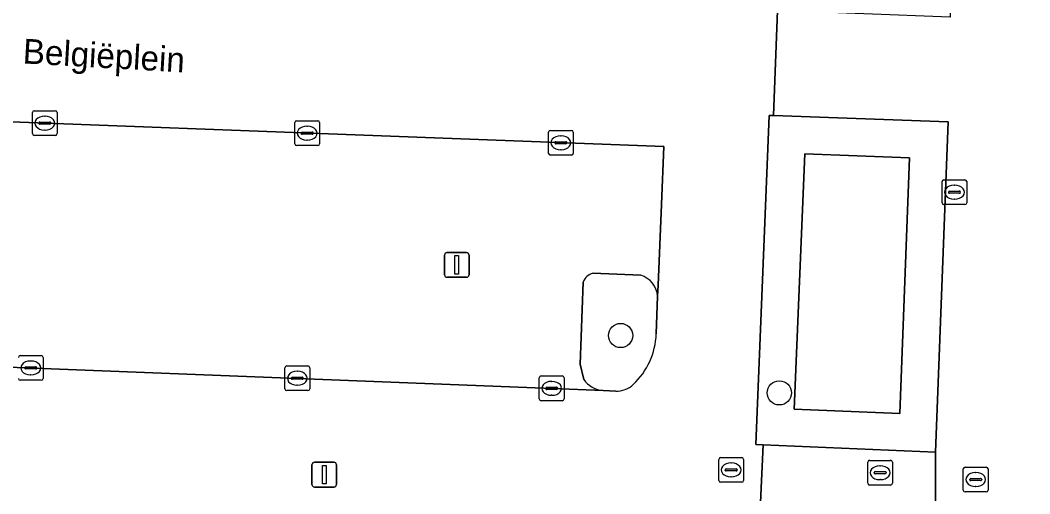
# Model space of a CAD drawing. Extents: x 160732 to 162107, y 387428 to 388479.
# Drawn here: x 161408.59 to 161449.35, y 387805.94 to 387825.07 of the extents above; entities that cross this region are included whole.
import ezdxf

# ---------------------------------------------------------------- set-up
doc = ezdxf.new("R2010")
doc.units = 0
for name, color, linetype in [('IMGEO_Boom', 7, 'Continuous'), ('IMGEO_Groenvoorziening', 7, 'Continuous'), ('IMGEO_Kolk', 7, 'Continuous'), ('IMGEO_Lichtmast', 7, 'Continuous'), ('IMGEO_Openbare_ruimte_label', 7, 'Continuous'), ('IMGEO_Parkeervlak_open', 7, 'Continuous'), ('IMGEO_Rijbaan_lokaal_open', 7, 'Continuous'), ('IMGEO_Rioolput', 7, 'Continuous'), ('IMGEO_Voetpad_open', 7, 'Continuous')]:
    doc.layers.add(name, color=color, linetype=linetype)

msp = doc.modelspace()

# ---------------------------------------------------------------- linework, layer by layer
at = {"layer": 'IMGEO_Boom'}
for centre in [(161432.828, 387812.335), (161439.238, 387810.019)]:
    msp.add_circle(centre, 0.489, dxfattribs=at)
at = {"layer": 'IMGEO_Groenvoorziening'}
for points in [[(161438.282, 387807.93), (161438.58, 387807.918), (161445.546, 387807.626), (161446.049, 387820.961), (161439.006, 387821.22), (161438.823, 387821.227)], [(161439.842, 387809.366), (161440.261, 387819.673), (161444.493, 387819.517), (161444.104, 387809.188)], [(161444.104, 387809.188), (161444.493, 387819.517), (161440.261, 387819.673), (161439.842, 387809.366)]]:
    msp.add_lwpolyline(points, close=True, dxfattribs=at)
for points in [[(161433.647, 387814.767), (161431.708, 387814.854)], [(161431.32, 387814.495), (161431.192, 387811.179), (161431.345, 387810.564)], [(161434.269, 387812.397), (161434.323, 387813.925)], [(161432.124, 387810.12), (161432.634, 387810.086)]]:
    msp.add_lwpolyline(points, dxfattribs=at)
for centre, radius, start, end in [((161431.862, 387814.298), 0.577, 105.5037, 160.0499), ((161433.368, 387813.851), 0.957, 4.433, 73.0855), ((161431.304, 387812.515), 2.967, 313.3509, 357.7274), ((161432.168, 387811.102), 0.983, 213.1916, 267.4455), ((161432.64, 387811.128), 1.042, 269.6635, 312.2812)]:
    msp.add_arc(centre, radius, start, end, dxfattribs=at)
at = {"layer": 'IMGEO_Kolk'}
for p, q in [((161409.08, 387820.488), (161409.08, 387821.34)), ((161409.155, 387821.414), (161410.007, 387821.414)), ((161410.081, 387821.34), (161410.081, 387820.488)), ((161409.339, 387820.908), (161409.339, 387820.92)), ((161409.777, 387820.871), (161409.379, 387820.871)), ((161409.382, 387820.957), (161409.78, 387820.957)), ((161409.568, 387821.194), (161409.593, 387821.194)), ((161409.823, 387820.92), (161409.823, 387820.908)), ((161419.673, 387820.081), (161419.673, 387820.933)), ((161419.748, 387821.007), (161420.6, 387821.007)), ((161420.674, 387820.933), (161420.674, 387820.081)), ((161410.007, 387820.414), (161409.155, 387820.414)), ((161409.591, 387820.634), (161409.566, 387820.634)), ((161419.932, 387820.501), (161419.932, 387820.513)), ((161420.37, 387820.464), (161419.972, 387820.464)), ((161419.975, 387820.55), (161420.373, 387820.55)), ((161420.161, 387820.787), (161420.186, 387820.787)), ((161420.416, 387820.513), (161420.416, 387820.501)), ((161429.918, 387819.691), (161429.918, 387820.543)), ((161429.993, 387820.617), (161430.845, 387820.617)), ((161430.919, 387820.543), (161430.919, 387819.691)), ((161420.6, 387820.007), (161419.748, 387820.007)), ((161420.184, 387820.227), (161420.159, 387820.227)), ((161430.177, 387820.111), (161430.177, 387820.123)), ((161430.615, 387820.074), (161430.217, 387820.074)), ((161430.22, 387820.16), (161430.618, 387820.16)), ((161430.406, 387820.397), (161430.431, 387820.397)), ((161430.661, 387820.123), (161430.661, 387820.111)), ((161430.845, 387819.617), (161429.993, 387819.617)), ((161430.429, 387819.837), (161430.404, 387819.837)), ((161445.805, 387817.698), (161445.805, 387818.55)), ((161445.88, 387818.624), (161446.732, 387818.624)), ((161446.293, 387818.404), (161446.318, 387818.404)), ((161446.806, 387818.55), (161446.806, 387817.698)), ((161446.064, 387818.118), (161446.064, 387818.13)), ((161446.502, 387818.081), (161446.104, 387818.081)), ((161446.107, 387818.167), (161446.505, 387818.167)), ((161446.548, 387818.13), (161446.548, 387818.118)), ((161446.732, 387817.624), (161445.88, 387817.624)), ((161446.316, 387817.844), (161446.291, 387817.844)), ((161408.587, 387811.526), (161409.439, 387811.526)), ((161409.513, 387811.452), (161409.513, 387810.6)), ((161408.814, 387811.069), (161409.212, 387811.069)), ((161409, 387811.306), (161409.025, 387811.306)), ((161419.35, 387811.109), (161420.202, 387811.109)), ((161408.771, 387811.02), (161408.771, 387811.032)), ((161409.209, 387810.983), (161408.811, 387810.983)), ((161409.023, 387810.746), (161408.998, 387810.746)), ((161409.255, 387811.032), (161409.255, 387811.02)), ((161419.275, 387810.183), (161419.275, 387811.035)), ((161419.577, 387810.652), (161419.975, 387810.652)), ((161419.763, 387810.889), (161419.788, 387810.889)), ((161420.276, 387811.035), (161420.276, 387810.183)), ((161429.62, 387810.701), (161430.472, 387810.701)), ((161409.439, 387810.526), (161408.587, 387810.526)), ((161419.534, 387810.603), (161419.534, 387810.615)), ((161419.972, 387810.566), (161419.574, 387810.566)), ((161419.786, 387810.329), (161419.761, 387810.329)), ((161420.018, 387810.615), (161420.018, 387810.603)), ((161429.545, 387809.775), (161429.545, 387810.627)), ((161429.847, 387810.244), (161430.245, 387810.244)), ((161430.033, 387810.481), (161430.058, 387810.481)), ((161430.546, 387810.627), (161430.546, 387809.775)), ((161420.202, 387810.109), (161419.35, 387810.109)), ((161429.804, 387810.195), (161429.804, 387810.207)), ((161430.242, 387810.158), (161429.844, 387810.158)), ((161430.056, 387809.921), (161430.031, 387809.921)), ((161430.288, 387810.207), (161430.288, 387810.195)), ((161430.472, 387809.701), (161429.62, 387809.701))]:
    msp.add_line(p, q, dxfattribs=at)
for points in [[(161409.08, 387820.488), (161409.08, 387821.34)], [(161409.155, 387821.414), (161410.007, 387821.414)], [(161410.081, 387821.34), (161410.081, 387820.488)], [(161419.673, 387820.081), (161419.673, 387820.933)], [(161419.748, 387821.007), (161420.6, 387821.007)], [(161420.674, 387820.933), (161420.674, 387820.081)], [(161410.007, 387820.414), (161409.155, 387820.414)], [(161429.918, 387819.691), (161429.918, 387820.543)], [(161429.993, 387820.617), (161430.845, 387820.617)], [(161430.919, 387820.543), (161430.919, 387819.691)], [(161420.6, 387820.007), (161419.748, 387820.007)], [(161430.845, 387819.617), (161429.993, 387819.617)], [(161445.805, 387817.698), (161445.805, 387818.55)], [(161445.88, 387818.624), (161446.732, 387818.624)], [(161446.806, 387818.55), (161446.806, 387817.698)], [(161446.732, 387817.624), (161445.88, 387817.624)], [(161408.587, 387811.526), (161409.439, 387811.526)], [(161409.513, 387811.452), (161409.513, 387810.6)], [(161419.35, 387811.109), (161420.202, 387811.109)], [(161419.275, 387810.183), (161419.275, 387811.035)], [(161420.276, 387811.035), (161420.276, 387810.183)], [(161429.62, 387810.701), (161430.472, 387810.701)], [(161409.439, 387810.526), (161408.587, 387810.526)], [(161429.545, 387809.775), (161429.545, 387810.627)], [(161430.546, 387810.627), (161430.546, 387809.775)], [(161420.202, 387810.109), (161419.35, 387810.109)], [(161430.472, 387809.701), (161429.62, 387809.701)]]:
    msp.add_lwpolyline(points, dxfattribs=at)
for centre, radius, start, end in [((161409.157, 387821.338), 0.0765, 91.552, 178.448), ((161409.157, 387821.338), 0.0765, 91.552, 178.448), ((161410.005, 387821.338), 0.0765, 1.552, 88.448), ((161410.005, 387821.338), 0.0765, 1.552, 88.448), ((161409.379, 387820.917), 0.0403, 85.8775, 175.7526), ((161409.376, 387820.907), 0.0366, 178.938, 274.7102), ((161409.78, 387820.914), 0.043, 264.8664, 352.4533), ((161409.784, 387820.919), 0.0386, 1.7309, 96.639), ((161419.75, 387820.931), 0.0765, 91.552, 178.448), ((161419.75, 387820.931), 0.0765, 91.552, 178.448), ((161420.598, 387820.931), 0.0765, 1.552, 88.448), ((161420.598, 387820.931), 0.0765, 1.552, 88.448), ((161409.157, 387820.49), 0.0765, 181.552, 268.448), ((161409.157, 387820.49), 0.0765, 181.552, 268.448), ((161410.005, 387820.49), 0.0765, 271.552, 358.448), ((161410.005, 387820.49), 0.0765, 271.552, 358.448), ((161419.972, 387820.51), 0.0403, 85.8775, 175.7526), ((161419.969, 387820.5), 0.0366, 178.938, 274.7102), ((161420.373, 387820.507), 0.043, 264.8664, 352.4533), ((161420.377, 387820.512), 0.0386, 1.7309, 96.639), ((161429.995, 387820.541), 0.0765, 91.552, 178.448), ((161429.995, 387820.541), 0.0765, 91.552, 178.448), ((161430.843, 387820.541), 0.0765, 1.552, 88.448), ((161430.843, 387820.541), 0.0765, 1.552, 88.448), ((161419.75, 387820.083), 0.0765, 181.552, 268.448), ((161419.75, 387820.083), 0.0765, 181.552, 268.448), ((161420.598, 387820.083), 0.0765, 271.552, 358.448), ((161420.598, 387820.083), 0.0765, 271.552, 358.448), ((161430.217, 387820.12), 0.0403, 85.8775, 175.7526), ((161430.214, 387820.11), 0.0366, 178.938, 274.7102), ((161430.618, 387820.117), 0.043, 264.8664, 352.4533), ((161430.622, 387820.122), 0.0386, 1.7309, 96.639), ((161429.995, 387819.693), 0.0765, 181.552, 268.448), ((161429.995, 387819.693), 0.0765, 181.552, 268.448), ((161430.843, 387819.693), 0.0765, 271.552, 358.448), ((161430.843, 387819.693), 0.0765, 271.552, 358.448), ((161445.882, 387818.548), 0.0765, 91.552, 178.448), ((161445.882, 387818.548), 0.0765, 91.552, 178.448), ((161446.73, 387818.548), 0.0765, 1.552, 88.448), ((161446.73, 387818.548), 0.0765, 1.552, 88.448), ((161446.104, 387818.127), 0.0403, 85.8775, 175.7526), ((161446.101, 387818.117), 0.0366, 178.938, 274.7102), ((161446.505, 387818.124), 0.043, 264.8664, 352.4533), ((161446.509, 387818.129), 0.0386, 1.7309, 96.639), ((161445.882, 387817.7), 0.0765, 181.552, 268.448), ((161445.882, 387817.7), 0.0765, 181.552, 268.448), ((161446.73, 387817.7), 0.0765, 271.552, 358.448), ((161446.73, 387817.7), 0.0765, 271.552, 358.448), ((161408.589, 387811.45), 0.0765, 91.552, 178.448), ((161408.589, 387811.45), 0.0765, 91.552, 178.448), ((161409.437, 387811.45), 0.0765, 1.552, 88.448), ((161409.437, 387811.45), 0.0765, 1.552, 88.448), ((161408.811, 387811.029), 0.0403, 85.8775, 175.7526), ((161409.216, 387811.031), 0.0386, 1.7309, 96.639), ((161419.352, 387811.033), 0.0765, 91.552, 178.448), ((161419.352, 387811.033), 0.0765, 91.552, 178.448), ((161420.2, 387811.033), 0.0765, 1.552, 88.448), ((161420.2, 387811.033), 0.0765, 1.552, 88.448), ((161408.808, 387811.019), 0.0366, 178.938, 274.7102), ((161409.212, 387811.026), 0.043, 264.8664, 352.4533), ((161419.574, 387810.612), 0.0403, 85.8775, 175.7526), ((161419.979, 387810.614), 0.0386, 1.7309, 96.639), ((161429.622, 387810.625), 0.0765, 91.552, 178.448), ((161429.622, 387810.625), 0.0765, 91.552, 178.448), ((161430.47, 387810.625), 0.0765, 1.552, 88.448), ((161430.47, 387810.625), 0.0765, 1.552, 88.448), ((161408.589, 387810.602), 0.0765, 181.552, 268.448), ((161408.589, 387810.602), 0.0765, 181.552, 268.448), ((161409.437, 387810.602), 0.0765, 271.552, 358.448), ((161409.437, 387810.602), 0.0765, 271.552, 358.448), ((161419.571, 387810.602), 0.0366, 178.938, 274.7102), ((161419.975, 387810.609), 0.043, 264.8664, 352.4533), ((161429.844, 387810.204), 0.0403, 85.8775, 175.7526), ((161430.249, 387810.206), 0.0386, 1.7309, 96.639), ((161419.352, 387810.185), 0.0765, 181.552, 268.448), ((161419.352, 387810.185), 0.0765, 181.552, 268.448), ((161420.2, 387810.185), 0.0765, 271.552, 358.448), ((161420.2, 387810.185), 0.0765, 271.552, 358.448), ((161429.841, 387810.194), 0.0366, 178.938, 274.7102), ((161430.245, 387810.201), 0.043, 264.8664, 352.4533), ((161429.622, 387809.777), 0.0765, 181.552, 268.448), ((161429.622, 387809.777), 0.0765, 181.552, 268.448), ((161430.47, 387809.777), 0.0765, 271.552, 358.448), ((161430.47, 387809.777), 0.0765, 271.552, 358.448)]:
    msp.add_arc(centre, radius, start, end, dxfattribs=at)
for centre, major_axis, ratio, start_param, end_param in [((161409.567, 387820.914), (-0.387, 0.002), 0.722429, 4.712389, 7.853982), ((161409.592, 387820.914), (-0.39, 0.002), 0.717154, 1.570796, 4.712389), ((161420.16, 387820.507), (-0.387, 0.002), 0.722429, 4.712389, 7.853982), ((161420.185, 387820.507), (-0.39, 0.002), 0.717154, 1.570796, 4.712389), ((161430.405, 387820.117), (-0.387, 0.002), 0.722429, 4.712389, 7.853982), ((161430.43, 387820.117), (-0.39, 0.002), 0.717154, 1.570796, 4.712389), ((161446.292, 387818.124), (-0.387, 0.002), 0.722429, 4.712389, 7.853982), ((161446.317, 387818.124), (-0.39, 0.002), 0.717154, 1.570796, 4.712389), ((161408.999, 387811.026), (-0.387, 0.002), 0.722429, 4.712389, 7.853982), ((161409.024, 387811.026), (-0.39, 0.002), 0.717154, 1.570796, 4.712389), ((161419.762, 387810.609), (-0.387, 0.002), 0.722429, 4.712389, 7.853982), ((161419.787, 387810.609), (-0.39, 0.002), 0.717154, 1.570796, 4.712389), ((161430.032, 387810.201), (-0.387, 0.002), 0.722429, 4.712389, 7.853982), ((161430.057, 387810.201), (-0.39, 0.002), 0.717154, 1.570796, 4.712389)]:
    msp.add_ellipse(centre, major_axis=major_axis, ratio=ratio, start_param=start_param, end_param=end_param, dxfattribs=at)
at = {"layer": 'IMGEO_Lichtmast'}
for p, q in [((161425.718, 387814.786), (161425.718, 387815.586)), ((161425.718, 387815.586), (161425.718, 387814.786)), ((161425.818, 387815.686), (161426.608, 387815.686)), ((161426.608, 387815.686), (161425.818, 387815.686)), ((161426.708, 387815.586), (161426.708, 387814.786)), ((161426.708, 387814.786), (161426.708, 387815.586)), ((161426.608, 387814.686), (161425.818, 387814.686)), ((161425.818, 387814.686), (161426.608, 387814.686)), ((161420.368, 387806.316), (161420.368, 387807.116)), ((161420.368, 387807.116), (161420.368, 387806.316)), ((161420.468, 387807.216), (161421.258, 387807.216)), ((161421.258, 387807.216), (161420.468, 387807.216)), ((161421.358, 387807.116), (161421.358, 387806.316)), ((161421.358, 387806.316), (161421.358, 387807.116)), ((161421.258, 387806.216), (161420.468, 387806.216)), ((161420.468, 387806.216), (161421.258, 387806.216))]:
    msp.add_line(p, q, dxfattribs=at)
for points in [[(161426.138, 387815.561), (161426.288, 387815.561), (161426.288, 387814.811), (161426.138, 387814.811), (161426.138, 387815.561)], [(161420.788, 387807.091), (161420.938, 387807.091), (161420.938, 387806.341), (161420.788, 387806.341), (161420.788, 387807.091)]]:
    msp.add_lwpolyline(points, dxfattribs=at)
for centre, start, end in [((161425.818, 387815.586), 90, 180), ((161425.818, 387815.586), 90, 180), ((161426.608, 387815.586), 0, 90), ((161426.608, 387815.586), 360, 90), ((161425.818, 387814.786), 180, 270), ((161425.818, 387814.786), 180, 270), ((161426.608, 387814.786), 270, 0), ((161426.608, 387814.786), 270, 0), ((161420.468, 387807.116), 90, 180), ((161420.468, 387807.116), 90, 180), ((161421.258, 387807.116), 0, 90), ((161421.258, 387807.116), 360, 90), ((161420.468, 387806.316), 180, 270), ((161420.468, 387806.316), 180, 270), ((161421.258, 387806.316), 270, 0), ((161421.258, 387806.316), 270, 0)]:
    msp.add_arc(centre, 0.1, start, end, dxfattribs=at)
at = {"layer": 'IMGEO_Parkeervlak_open'}
for points in [[(161434.483, 387817.631), (161434.578, 387819.964), (161395.378, 387821.455), (161394.425, 387821.483), (161392.864, 387821.529), (161392.78, 387819.086), (161392.66, 387815.737), (161392.657, 387815.671)], [(161434.323, 387813.925), (161434.339, 387814.364), (161434.483, 387817.631)], [(161431.708, 387814.854), (161433.647, 387814.767)], [(161431.345, 387810.564), (161431.192, 387811.179), (161431.32, 387814.495)], [(161395.08, 387811.571), (161432.124, 387810.12)]]:
    msp.add_lwpolyline(points, dxfattribs=at)
for centre, radius, start, end in [((161431.862, 387814.298), 0.577, 105.5037, 160.0499), ((161433.368, 387813.851), 0.957, 4.433, 73.0855), ((161432.168, 387811.102), 0.983, 213.1916, 267.4455)]:
    msp.add_arc(centre, radius, start, end, dxfattribs=at)
at = {"layer": 'IMGEO_Rijbaan_lokaal_open'}
for points in [[(161388.248, 387819.864), (161387.741, 387806.045), (161390.422, 387805.963), (161438.412, 387804.142), (161438.58, 387807.918), (161438.282, 387807.93), (161438.823, 387821.227), (161439.006, 387821.22), (161439.166, 387825.465)], [(161392.585, 387814.081), (161392.657, 387815.671), (161392.66, 387815.737), (161392.78, 387819.086), (161392.864, 387821.529), (161394.425, 387821.483), (161395.378, 387821.455), (161434.578, 387819.964)], [(161434.578, 387819.964), (161434.483, 387817.631), (161434.339, 387814.364), (161434.323, 387813.925), (161434.269, 387812.397)], [(161432.634, 387810.086), (161432.124, 387810.12), (161395.08, 387811.571), (161394.089, 387811.612)]]:
    msp.add_lwpolyline(points, dxfattribs=at)
for centre, radius, start, end in [((161431.304, 387812.515), 2.967, 313.3509, 357.7274), ((161432.64, 387811.128), 1.042, 269.6635, 312.2812)]:
    msp.add_arc(centre, radius, start, end, dxfattribs=at)
at = {"layer": 'IMGEO_Rioolput'}
for p, q in [((161436.867, 387807.407), (161437.719, 387807.407)), ((161436.792, 387806.481), (161436.792, 387807.333)), ((161437.28, 387807.187), (161437.305, 387807.187)), ((161437.793, 387807.333), (161437.793, 387806.481)), ((161442.805, 387806.368), (161442.805, 387807.22)), ((161442.88, 387807.294), (161443.732, 387807.294)), ((161443.293, 387807.074), (161443.318, 387807.074)), ((161443.806, 387807.22), (161443.806, 387806.368)), ((161446.739, 387807.019), (161447.591, 387807.019)), ((161437.051, 387806.901), (161437.051, 387806.913)), ((161437.489, 387806.864), (161437.091, 387806.864)), ((161437.094, 387806.95), (161437.492, 387806.95)), ((161437.303, 387806.627), (161437.278, 387806.627)), ((161437.535, 387806.913), (161437.535, 387806.901)), ((161443.064, 387806.788), (161443.064, 387806.8)), ((161443.502, 387806.751), (161443.104, 387806.751)), ((161443.107, 387806.837), (161443.505, 387806.837)), ((161443.548, 387806.8), (161443.548, 387806.788)), ((161446.664, 387806.093), (161446.664, 387806.945)), ((161446.966, 387806.562), (161447.364, 387806.562)), ((161447.152, 387806.799), (161447.177, 387806.799)), ((161447.665, 387806.945), (161447.665, 387806.093)), ((161437.719, 387806.407), (161436.867, 387806.407)), ((161443.732, 387806.294), (161442.88, 387806.294)), ((161443.316, 387806.514), (161443.291, 387806.514)), ((161446.923, 387806.513), (161446.923, 387806.525)), ((161447.361, 387806.476), (161446.963, 387806.476)), ((161447.175, 387806.239), (161447.15, 387806.239)), ((161447.407, 387806.525), (161447.407, 387806.513)), ((161447.591, 387806.019), (161446.739, 387806.019))]:
    msp.add_line(p, q, dxfattribs=at)
for points in [[(161436.867, 387807.407), (161437.719, 387807.407)], [(161436.792, 387806.481), (161436.792, 387807.333)], [(161437.793, 387807.333), (161437.793, 387806.481)], [(161442.805, 387806.368), (161442.805, 387807.22)], [(161442.88, 387807.294), (161443.732, 387807.294)], [(161443.806, 387807.22), (161443.806, 387806.368)], [(161446.739, 387807.019), (161447.591, 387807.019)], [(161446.664, 387806.093), (161446.664, 387806.945)], [(161447.665, 387806.945), (161447.665, 387806.093)], [(161437.719, 387806.407), (161436.867, 387806.407)], [(161443.732, 387806.294), (161442.88, 387806.294)], [(161447.591, 387806.019), (161446.739, 387806.019)]]:
    msp.add_lwpolyline(points, dxfattribs=at)
for centre, radius, start, end in [((161436.869, 387807.331), 0.0765, 91.552, 178.448), ((161436.869, 387807.331), 0.0765, 91.552, 178.448), ((161437.717, 387807.331), 0.0765, 1.552, 88.448), ((161437.717, 387807.331), 0.0765, 1.552, 88.448), ((161442.882, 387807.218), 0.0765, 91.552, 178.448), ((161442.882, 387807.218), 0.0765, 91.552, 178.448), ((161443.73, 387807.218), 0.0765, 1.552, 88.448), ((161443.73, 387807.218), 0.0765, 1.552, 88.448), ((161446.741, 387806.943), 0.0765, 91.552, 178.448), ((161446.741, 387806.943), 0.0765, 91.552, 178.448), ((161447.589, 387806.943), 0.0765, 1.552, 88.448), ((161447.589, 387806.943), 0.0765, 1.552, 88.448), ((161437.091, 387806.91), 0.0403, 85.8775, 175.7526), ((161437.088, 387806.9), 0.0366, 178.938, 274.7102), ((161437.492, 387806.907), 0.043, 264.8664, 352.4533), ((161437.496, 387806.912), 0.0386, 1.7309, 96.639), ((161443.104, 387806.797), 0.0403, 85.8775, 175.7526), ((161443.101, 387806.787), 0.0366, 178.938, 274.7102), ((161443.505, 387806.794), 0.043, 264.8664, 352.4533), ((161443.509, 387806.799), 0.0386, 1.7309, 96.639), ((161446.963, 387806.522), 0.0403, 85.8775, 175.7526), ((161447.368, 387806.524), 0.0386, 1.7309, 96.639), ((161436.869, 387806.483), 0.0765, 181.552, 268.448), ((161436.869, 387806.483), 0.0765, 181.552, 268.448), ((161437.717, 387806.483), 0.0765, 271.552, 358.448), ((161437.717, 387806.483), 0.0765, 271.552, 358.448), ((161442.882, 387806.37), 0.0765, 181.552, 268.448), ((161442.882, 387806.37), 0.0765, 181.552, 268.448), ((161443.73, 387806.37), 0.0765, 271.552, 358.448), ((161443.73, 387806.37), 0.0765, 271.552, 358.448), ((161446.96, 387806.512), 0.0366, 178.938, 274.7102), ((161447.364, 387806.519), 0.043, 264.8664, 352.4533), ((161446.741, 387806.095), 0.0765, 181.552, 268.448), ((161446.741, 387806.095), 0.0765, 181.552, 268.448), ((161447.589, 387806.095), 0.0765, 271.552, 358.448), ((161447.589, 387806.095), 0.0765, 271.552, 358.448)]:
    msp.add_arc(centre, radius, start, end, dxfattribs=at)
for centre, major_axis, ratio, start_param, end_param in [((161437.279, 387806.907), (-0.387, 0.002), 0.722429, 4.712389, 7.853982), ((161437.304, 387806.907), (-0.39, 0.002), 0.717154, 1.570796, 4.712389), ((161443.292, 387806.794), (-0.387, 0.002), 0.722429, 4.712389, 7.853982), ((161443.317, 387806.794), (-0.39, 0.002), 0.717154, 1.570796, 4.712389), ((161447.151, 387806.519), (-0.387, 0.002), 0.722429, 4.712389, 7.853982), ((161447.176, 387806.519), (-0.39, 0.002), 0.717154, 1.570796, 4.712389)]:
    msp.add_ellipse(centre, major_axis=major_axis, ratio=ratio, start_param=start_param, end_param=end_param, dxfattribs=at)
at = {"layer": 'IMGEO_Voetpad_open'}
for points in [[(161448.913, 387890.885), (161448.493, 387880.972), (161448.205, 387874.173), (161447.312, 387853.102), (161447.207, 387850.625), (161446.571, 387835.628), (161446.329, 387829.926), (161446.129, 387825.191), (161439.166, 387825.465), (161439.006, 387821.22), (161446.049, 387820.961), (161445.546, 387807.626), (161445.559, 387800.692), (161444.554, 387775.266), (161444.489, 387773.615), (161445.555, 387773.6), (161448.572, 387773.431), (161452.313, 387773.501), (161452.814, 387785.881)], [(161379.57, 387804.496), (161385.757, 387804.197), (161385.713, 387803.08), (161388.404, 387802.974), (161391.739, 387802.838), (161397.265, 387802.62), (161409.568, 387802.128), (161415.663, 387801.885), (161432.279, 387801.222), (161432.867, 387801.199), (161437.289, 387801.022), (161445.559, 387800.692), (161445.546, 387807.626), (161438.58, 387807.918), (161438.412, 387804.142), (161390.422, 387805.963), (161387.741, 387806.045), (161385.825, 387806.01), (161382.382, 387806.175), (161372.722, 387806.638)]]:
    msp.add_lwpolyline(points, dxfattribs=at)

# ---------------------------------------------------------------- texts
at = {"layer": 'IMGEO_Openbare_ruimte_label'}
msp.add_text('Belgiëplein', height=1, rotation=356.7884, dxfattribs=at).set_placement((161408.674, 387823.326))

doc.saveas('drawing.dxf')
